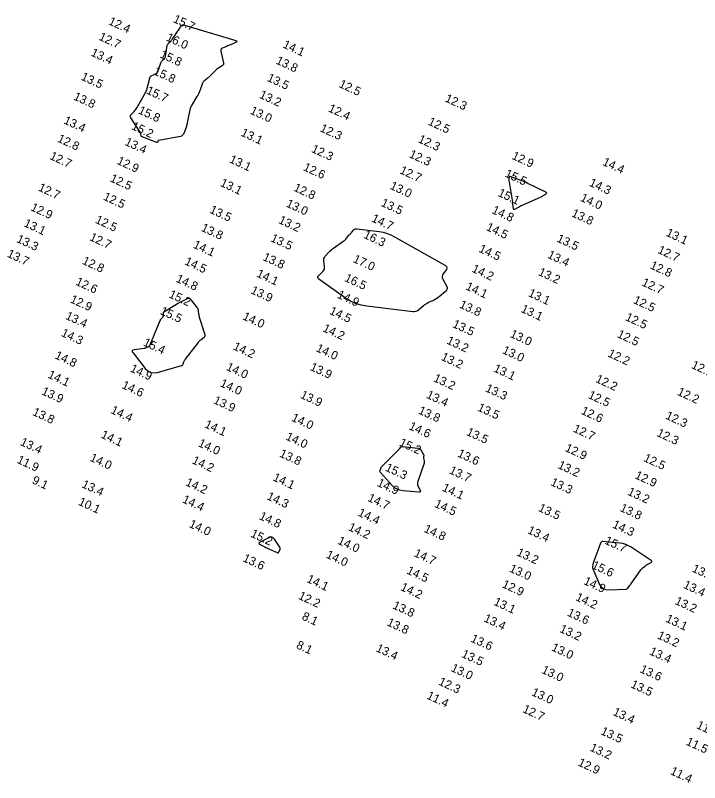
# Model space of a CAD drawing. Extents: x 988130 to 1132882, y 654656 to 841453.
# Drawn here: x 1026979.9 to 1027379.4, y 834278.4 to 834726.5 of the extents above; entities that cross this region are included whole.
import ezdxf

# ---------------------------------------------------------------- set-up
doc = ezdxf.new("R2010")
doc.units = 0
doc.layers.add('V-TOPO-MAJR', color=7, linetype='Continuous')
doc.layers.add('V-TOPO-SOUN', color=7, linetype='Continuous')

msp = doc.modelspace()

# ---------------------------------------------------------------- linework, layer by layer
at = {"layer": 'V-TOPO-MAJR'}
for points in [[(1027077.59, 834720.95), (1027077.81, 834720.98), (1027078.04, 834720.94), (1027108.69, 834711.77), (1027109.27, 834711.53), (1027109.47, 834711.27), (1027109.29, 834711), (1027108.74, 834710.7), (1027105.46, 834709.36), (1027104.88, 834709.12), (1027104.3, 834708.88), (1027103.72, 834708.63), (1027103.14, 834708.38), (1027100.82, 834707.39), (1027100.32, 834707.09), (1027100.01, 834706.7), (1027099.88, 834706.22), (1027099.93, 834705.65), (1027101.45, 834698.83), (1027101.5, 834698.28), (1027101.38, 834697.79), (1027101.11, 834697.37), (1027100.67, 834697.02), (1027098.59, 834695.76), (1027098.09, 834695.43), (1027097.6, 834695.07), (1027097.14, 834694.68), (1027096.7, 834694.27), (1027092.99, 834690.56), (1027092.67, 834690.25), (1027092.35, 834689.96), (1027092.01, 834689.67), (1027091.66, 834689.4), (1027090.26, 834688.34), (1027089.93, 834688.05), (1027089.65, 834687.73), (1027089.42, 834687.38), (1027089.24, 834686.98), (1027087.56, 834682.52), (1027087.21, 834681.65), (1027086.82, 834680.79), (1027086.39, 834679.96), (1027085.92, 834679.15), (1027082.72, 834673.85), (1027082.5, 834673.45), (1027082.31, 834673.03), (1027082.15, 834672.61), (1027082.03, 834672.16), (1027081.61, 834670.37), (1027081.51, 834669.92), (1027081.41, 834669.47), (1027081.31, 834669.03), (1027081.22, 834668.57), (1027079.84, 834661.88), (1027079.7, 834661.27), (1027079.53, 834660.67), (1027079.32, 834660.08), (1027079.09, 834659.5), (1027078.09, 834657.19), (1027077.79, 834656.67), (1027077.4, 834656.27), (1027076.92, 834655.99), (1027076.35, 834655.81), (1027063.68, 834653.51), (1027063.52, 834653.46), (1027063.38, 834653.38), (1027063.28, 834653.26), (1027063.2, 834653.12), (1027062.95, 834652.46), (1027062.87, 834652.33), (1027062.77, 834652.25), (1027062.65, 834652.23), (1027062.5, 834652.26), (1027058.43, 834653.88), (1027057.94, 834654.07), (1027057.45, 834654.26), (1027056.96, 834654.44), (1027056.46, 834654.62), (1027054, 834655.49), (1027053.77, 834655.6), (1027053.59, 834655.75), (1027053.46, 834655.95), (1027053.38, 834656.19), (1027053.16, 834657.24), (1027053.1, 834657.5), (1027053.01, 834657.74), (1027052.9, 834657.98), (1027052.76, 834658.22), (1027047.38, 834666.69), (1027047.14, 834667.21), (1027047.09, 834667.71), (1027047.24, 834668.19), (1027047.58, 834668.65), (1027049.33, 834670.46), (1027049.76, 834670.92), (1027050.15, 834671.41), (1027050.51, 834671.92), (1027050.83, 834672.45), (1027053.81, 834677.65), (1027054.11, 834678.16), (1027054.4, 834678.68), (1027054.69, 834679.2), (1027054.97, 834679.72), (1027056.11, 834681.81), (1027056.38, 834682.33), (1027056.61, 834682.88), (1027056.8, 834683.43), (1027056.95, 834684), (1027058.35, 834689.93), (1027058.51, 834690.41), (1027058.78, 834690.8), (1027059.13, 834691.12), (1027059.58, 834691.35), (1027061.56, 834692.14), (1027062.01, 834692.37), (1027062.39, 834692.68), (1027062.7, 834693.06), (1027062.92, 834693.52), (1027065.06, 834699.18), (1027065.2, 834699.5), (1027065.38, 834699.8), (1027065.59, 834700.07), (1027065.84, 834700.32), (1027066.91, 834701.27), (1027067.16, 834701.52), (1027067.34, 834701.8), (1027067.48, 834702.11), (1027067.57, 834702.45), (1027068.64, 834708.88), (1027068.74, 834709.28), (1027068.9, 834709.65), (1027069.11, 834709.98), (1027069.39, 834710.29), (1027070.61, 834711.44), (1027070.9, 834711.74), (1027071.18, 834712.05), (1027071.44, 834712.38), (1027071.68, 834712.72), (1027075.94, 834719.13), (1027076.08, 834719.34), (1027076.23, 834719.55), (1027076.39, 834719.74), (1027076.55, 834719.94), (1027077.22, 834720.7), (1027077.4, 834720.86)], [(1027276.65, 834629.51), (1027275.63, 834629.93), (1027274.61, 834630.32), (1027268.88, 834632.45), (1027268.67, 834632.49), (1027268.5, 834632.46), (1027268.38, 834632.34), (1027268.31, 834632.14), (1027268.08, 834631.18), (1027268.04, 834630.94), (1027268.02, 834630.7), (1027268.03, 834630.46), (1027268.05, 834630.22), (1027270.1, 834617.52), (1027270.11, 834617.48), (1027270.1, 834617.43), (1027270.09, 834617.39), (1027270.07, 834617.35), (1027269.98, 834617.2), (1027269.96, 834617.16), (1027269.94, 834617.11), (1027269.94, 834617.07), (1027269.94, 834617.03), (1027270.46, 834613.89), (1027270.58, 834613.51), (1027270.79, 834613.3), (1027271.07, 834613.26), (1027271.45, 834613.39), (1027273.62, 834614.49), (1027273.77, 834614.57), (1027273.93, 834614.65), (1027274.07, 834614.74), (1027274.22, 834614.83), (1027274.8, 834615.21), (1027274.95, 834615.3), (1027275.1, 834615.38), (1027275.25, 834615.46), (1027275.4, 834615.53), (1027286.45, 834620.37), (1027286.88, 834620.57), (1027287.31, 834620.79), (1027287.73, 834621.03), (1027288.14, 834621.28), (1027289.76, 834622.33), (1027290.06, 834622.59), (1027290.15, 834622.83), (1027290.03, 834623.06), (1027289.7, 834623.28), (1027278.65, 834628.6), (1027277.66, 834629.07)], [(1027178.3, 834601.84), (1027178.74, 834601.95), (1027179.21, 834601.94), (1027192.42, 834600.23), (1027194.75, 834599.82), (1027197, 834599.19), (1027199.19, 834598.34), (1027201.3, 834597.27), (1027231.04, 834580.4), (1027231.62, 834579.95), (1027231.9, 834579.43), (1027231.87, 834578.84), (1027231.54, 834578.18), (1027229.59, 834575.41), (1027229.21, 834574.71), (1027229.05, 834574), (1027229.12, 834573.27), (1027229.41, 834572.53), (1027231.6, 834568.5), (1027231.93, 834567.6), (1027231.94, 834566.77), (1027231.63, 834566), (1027231, 834565.29), (1027227.41, 834562.23), (1027226.71, 834561.67), (1027225.98, 834561.16), (1027225.21, 834560.7), (1027224.41, 834560.29), (1027221.16, 834558.76), (1027220.36, 834558.35), (1027219.59, 834557.89), (1027218.86, 834557.39), (1027218.15, 834556.83), (1027215.22, 834554.38), (1027214.48, 834553.86), (1027213.68, 834553.53), (1027212.83, 834553.37), (1027211.93, 834553.39), (1027185.1, 834556.63), (1027181.76, 834557.24), (1027178.56, 834558.24), (1027175.52, 834559.65), (1027172.64, 834561.44), (1027157.18, 834572.43), (1027156.64, 834572.94), (1027156.43, 834573.48), (1027156.55, 834574.04), (1027157.01, 834574.63), (1027159.54, 834577.1), (1027160.03, 834577.69), (1027160.35, 834578.35), (1027160.49, 834579.06), (1027160.46, 834579.83), (1027159.98, 834583.03), (1027159.94, 834583.8), (1027160.07, 834584.53), (1027160.37, 834585.2), (1027160.83, 834585.82), (1027163.19, 834588.41), (1027163.78, 834589.02), (1027164.41, 834589.6), (1027165.06, 834590.14), (1027165.74, 834590.65), (1027171.61, 834594.78), (1027172.07, 834595.13), (1027172.51, 834595.51), (1027172.93, 834595.91), (1027173.31, 834596.35), (1027174.91, 834598.26), (1027175.24, 834598.64), (1027175.57, 834599.03), (1027175.89, 834599.41), (1027176.23, 834599.79), (1027177.55, 834601.31), (1027177.9, 834601.63)], [(1027066.01, 834550.35), (1027065.88, 834550.11), (1027065.71, 834549.9), (1027064.91, 834549.08), (1027064.72, 834548.87), (1027064.55, 834548.64), (1027064.41, 834548.4), (1027064.29, 834548.14), (1027058.16, 834533.57), (1027058.02, 834533.31), (1027057.84, 834533.09), (1027057.62, 834532.91), (1027057.36, 834532.78), (1027056.23, 834532.31), (1027055.95, 834532.21), (1027055.66, 834532.12), (1027055.36, 834532.05), (1027055.06, 834532), (1027049.41, 834531.27), (1027048.58, 834531.05), (1027048.17, 834530.66), (1027048.19, 834530.1), (1027048.63, 834529.36), (1027055.81, 834520.36), (1027057.33, 834518.89), (1027059.03, 834518.01), (1027060.93, 834517.73), (1027063.01, 834518.05), (1027076.87, 834521.97), (1027077.19, 834522.1), (1027077.46, 834522.29), (1027077.67, 834522.54), (1027077.82, 834522.85), (1027078.33, 834524.21), (1027078.47, 834524.55), (1027078.63, 834524.87), (1027078.81, 834525.18), (1027079.02, 834525.47), (1027086.76, 834535.56), (1027087.12, 834536), (1027087.51, 834536.43), (1027087.91, 834536.82), (1027088.34, 834537.2), (1027090.11, 834538.66), (1027090.48, 834539.05), (1027090.69, 834539.48), (1027090.74, 834539.96), (1027090.64, 834540.48), (1027087.5, 834550.04), (1027087.36, 834550.51), (1027087.25, 834550.99), (1027087.17, 834551.47), (1027087.12, 834551.96), (1027086.95, 834553.93), (1027086.88, 834554.41), (1027086.74, 834554.87), (1027086.54, 834555.3), (1027086.27, 834555.7), (1027082.82, 834560.24), (1027082.26, 834560.8), (1027081.64, 834561.1), (1027080.95, 834561.13), (1027080.2, 834560.89), (1027077.05, 834559.43), (1027076.27, 834559.05), (1027075.5, 834558.65), (1027074.75, 834558.22), (1027074.01, 834557.76), (1027066.71, 834553.12), (1027066.48, 834552.94), (1027066.31, 834552.72), (1027066.21, 834552.46), (1027066.16, 834552.17), (1027066.12, 834550.88), (1027066.09, 834550.6)], [(1027192.8, 834460.08), (1027192.78, 834460.37), (1027192.83, 834460.68), (1027193.22, 834461.95), (1027193.34, 834462.26), (1027193.49, 834462.54), (1027193.67, 834462.81), (1027193.89, 834463.05), (1027203.31, 834472.5), (1027203.52, 834472.72), (1027203.73, 834472.95), (1027203.94, 834473.17), (1027204.14, 834473.4), (1027204.94, 834474.34), (1027205.16, 834474.54), (1027205.4, 834474.67), (1027205.66, 834474.74), (1027205.95, 834474.74), (1027214.94, 834473.82), (1027215.48, 834473.71), (1027215.95, 834473.49), (1027216.36, 834473.15), (1027216.69, 834472.71), (1027218.29, 834470.03), (1027218.37, 834469.87), (1027218.41, 834469.71), (1027218.41, 834469.55), (1027218.39, 834469.38), (1027218.21, 834468.7), (1027218.17, 834468.53), (1027218.16, 834468.36), (1027218.17, 834468.19), (1027218.21, 834468.02), (1027218.62, 834466.39), (1027218.68, 834466.06), (1027218.69, 834465.73), (1027218.65, 834465.41), (1027218.56, 834465.09), (1027214.81, 834454.25), (1027214.65, 834453.59), (1027214.62, 834452.95), (1027214.73, 834452.31), (1027214.97, 834451.68), (1027216.21, 834449.18), (1027216.4, 834448.64), (1027216.33, 834448.27), (1027216.01, 834448.08), (1027215.44, 834448.05), (1027206.05, 834448.87), (1027204.32, 834449.17), (1027202.74, 834449.77), (1027201.31, 834450.67), (1027200.03, 834451.86), (1027193.08, 834459.55), (1027192.9, 834459.81)], [(1027126.88, 834415.51), (1027127.56, 834415.18), (1027128.25, 834414.86), (1027132.7, 834412.8), (1027133.03, 834412.7), (1027133.31, 834412.73), (1027133.55, 834412.88), (1027133.75, 834413.16), (1027134.44, 834414.55), (1027134.56, 834414.89), (1027134.59, 834415.23), (1027134.52, 834415.56), (1027134.35, 834415.88), (1027131.15, 834420.61), (1027130.5, 834421.34), (1027129.76, 834421.72), (1027128.92, 834421.76), (1027128, 834421.45), (1027122.81, 834418.9), (1027122.3, 834418.56), (1027122.13, 834418.23), (1027122.3, 834417.89), (1027122.81, 834417.54), (1027125.52, 834416.18), (1027126.2, 834415.84)], [(1027320.43, 834415.07), (1027320.24, 834414.55), (1027320.05, 834414.03), (1027317.41, 834407.12), (1027317.04, 834405.8), (1027316.94, 834404.49), (1027317.12, 834403.18), (1027317.57, 834401.89), (1027321.03, 834394.24), (1027321.91, 834392.8), (1027323.05, 834391.8), (1027324.46, 834391.21), (1027326.14, 834391.06), (1027336.25, 834391.37), (1027336.59, 834391.42), (1027336.9, 834391.53), (1027337.18, 834391.72), (1027337.42, 834391.97), (1027338.32, 834393.11), (1027338.54, 834393.4), (1027338.76, 834393.69), (1027338.97, 834393.98), (1027339.18, 834394.27), (1027345.18, 834402.71), (1027345.42, 834403.02), (1027345.68, 834403.32), (1027345.96, 834403.6), (1027346.26, 834403.86), (1027347.51, 834404.86), (1027347.82, 834405.11), (1027348.15, 834405.34), (1027348.48, 834405.55), (1027348.83, 834405.75), (1027351.03, 834406.97), (1027351.4, 834407.24), (1027351.53, 834407.53), (1027351.43, 834407.82), (1027351.08, 834408.12), (1027339.46, 834415.9), (1027337.9, 834416.81), (1027336.26, 834417.51), (1027334.56, 834418), (1027332.77, 834418.28), (1027322.95, 834419.19), (1027322.44, 834419.17), (1027322.03, 834419.01), (1027321.72, 834418.7), (1027321.49, 834418.24), (1027320.8, 834416.13), (1027320.62, 834415.6)]]:
    msp.add_lwpolyline(points, close=True, dxfattribs=at)

# ---------------------------------------------------------------- texts
at = {"layer": 'V-TOPO-SOUN'}
for s, p in [('12.4 ', (1027033.9, 834721.47)), ('15.7 ', (1027071.62, 834722.73)), ('12.7 ', (1027028.25, 834712.43)), ('16.0 ', (1027067.56, 834712.01)), ('14.1 ', (1027135.69, 834707.9)), ('13.4 ', (1027023.6, 834703.18)), ('15.8 ', (1027063.95, 834702.12)), ('13.8 ', (1027131.62, 834698.53)), ('15.8 ', (1027060.23, 834692.25)), ('13.5 ', (1027017.85, 834689.11)), ('13.5 ', (1027126.51, 834688.43)), ('12.5 ', (1027168.43, 834684.83)), ('15.7 ', (1027055.96, 834681.04)), ('13.2 ', (1027121.95, 834678.54)), ('13.8 ', (1027013.45, 834677.53)), ('12.3 ', (1027230.34, 834676.42)), ('15.8 ', (1027051.26, 834669.45)), ('13.0 ', (1027116.56, 834669.28)), ('12.4 ', (1027162.23, 834670.58)), ('13.4 ', (1027007.72, 834663.59)), ('15.2 ', (1027047.32, 834660.22)), ('12.5 ', (1027220.48, 834662.85)), ('13.1 ', (1027111.2, 834656.4)), ('12.3 ', (1027157.42, 834659)), ('12.8 ', (1027004.08, 834652.93)), ('12.3 ', (1027214.66, 834652.62)), ('13.4 ', (1027043.42, 834651.01)), ('12.3 ', (1027152.33, 834646.92)), ('12.7 ', (1026999.59, 834642.78)), ('12.3 ', (1027209.39, 834643.86)), ('12.9 ', (1027269.38, 834642.87)), ('12.9 ', (1027038.83, 834639.96)), ('13.1 ', (1027104.44, 834640.83)), ('14.4 ', (1027322.31, 834639.35)), ('12.6 ', (1027147.6, 834636.26)), ('12.7 ', (1027203.92, 834634.45)), ('12.5 ', (1027034.79, 834629.76)), ('15.5 ', (1027265.32, 834632.49)), ('12.7 ', (1026992.89, 834624.38)), ('13.1 ', (1027099.11, 834627.09)), ('13.0 ', (1027198.21, 834625.37)), ('14.3 ', (1027314.51, 834627.18)), ('12.8 ', (1027141.98, 834624.3)), ('15.1 ', (1027261.21, 834621.24)), ('12.5 ', (1027030.85, 834619.07)), ('13.5 ', (1027192.95, 834615.42)), ('14.0 ', (1027309.37, 834618.39)), ('12.9 ', (1026988.46, 834612.86)), ('13.5 ', (1027092.94, 834611.4)), ('13.0 ', (1027137.58, 834615.02)), ('14.8 ', (1027257.72, 834611.22)), ('13.8 ', (1027304.22, 834609.35)), ('13.1 ', (1026984.48, 834603.53)), ('12.5 ', (1027026.16, 834605.56)), ('13.2 ', (1027133.17, 834605.38)), ('14.7 ', (1027187.45, 834606.35)), ('13.8 ', (1027087.97, 834600.85)), ('14.5 ', (1027254.36, 834601.27)), ('13.1 ', (1027359.37, 834597.96)), ('13.3 ', (1026980.2, 834594.32)), ('12.7 ', (1027022.84, 834595.39)), ('13.5 ', (1027128.54, 834594.77)), ('16.3 ', (1027182.81, 834596.77)), ('13.5 ', (1027295.61, 834594.58)), ('14.1 ', (1027083.32, 834591)), ('14.5 ', (1027250.08, 834588.61)), ('13.7 ', (1026974.71, 834585.72)), ('13.4 ', (1027290.19, 834585.09)), ('12.7 ', (1027354.53, 834587.93)), ('12.8 ', (1027018.54, 834581.61)), ('14.5 ', (1027078.38, 834581.25)), ('13.8 ', (1027123.99, 834583.8)), ('17.0 ', (1027176.67, 834582.61)), ('14.2 ', (1027246.02, 834576.94)), ('12.8 ', (1027350.08, 834578.92)), ('14.8 ', (1027073.28, 834571.12)), ('14.1 ', (1027120.32, 834574.1)), ('16.5 ', (1027171.72, 834571.55)), ('13.2 ', (1027284.78, 834575.03)), ('12.6 ', (1027014.71, 834569.39)), ('14.1 ', (1027242.43, 834566.62)), ('12.7 ', (1027345.24, 834568.96)), ('15.2 ', (1027069.12, 834561.99)), ('13.9 ', (1027116.97, 834564.38)), ('14.9 ', (1027167.42, 834561.77)), ('13.1 ', (1027278.95, 834562.73)), ('12.9 ', (1027011.52, 834559.09)), ('12.5 ', (1027340.29, 834558.65)), ('13.8 ', (1027238.75, 834556.02)), ('13.1 ', (1027274.68, 834553.48)), ('13.4 ', (1027008.77, 834549.41)), ('15.5 ', (1027064.04, 834552.29)), ('14.0 ', (1027112.22, 834549.13)), ('14.5 ', (1027162.88, 834552.33)), ('12.5 ', (1027335.63, 834548.7)), ('13.5 ', (1027234.72, 834544.65)), ('14.3 ', (1027006.25, 834539.48)), ('14.2 ', (1027158.99, 834542.2)), ('13.2 ', (1027231.35, 834535.01)), ('13.0 ', (1027268.32, 834538.85)), ('12.5 ', (1027330.88, 834538.75)), ('15.4 ', (1027054.18, 834533.91)), ('14.2 ', (1027106.65, 834531.57)), ('14.0 ', (1027155.05, 834530.53)), ('14.8 ', (1027002.61, 834526.36)), ('13.0 ', (1027263.8, 834529.41)), ('12.2 ', (1027325.43, 834527.47)), ('13.2 ', (1027228.07, 834525.48)), ('14.9 ', (1027046.55, 834518.7)), ('14.0 ', (1027102.59, 834519.62)), ('13.9 ', (1027151.56, 834519.57)), ('13.1 ', (1027258.71, 834518.73)), ('12.1 ', (1027374.2, 834520.74)), ('14.1 ', (1026998.5, 834515.08)), ('13.2 ', (1027223.6, 834513.05)), ('12.2 ', (1027318.25, 834512.59)), ('14.6 ', (1027041.68, 834508.99)), ('14.0 ', (1027099.04, 834510.07)), ('13.9 ', (1026994.8, 834505.4)), ('13.3 ', (1027253.91, 834507.14)), ('12.2 ', (1027365.96, 834505.08)), ('13.9 ', (1027095.18, 834500.15)), ('13.9 ', (1027145.89, 834503.3)), ('13.4 ', (1027219.46, 834503.31)), ('12.5 ', (1027313.92, 834503.21)), ('14.4 ', (1027035.19, 834494.43)), ('13.5 ', (1027249.33, 834495.89)), ('13.8 ', (1026989.54, 834493.27)), ('14.0 ', (1027140.74, 834489.96)), ('13.8 ', (1027214.76, 834494.18)), ('12.6 ', (1027309.8, 834493.99)), ('12.3 ', (1027359.09, 834491.16)), ('14.1 ', (1027089.98, 834486.1)), ('14.6 ', (1027209.25, 834485.01)), ('13.5 ', (1027242.83, 834481.63)), ('12.7 ', (1027305.17, 834483.57)), ('12.3 ', (1027354, 834481.04)), ('14.1 ', (1027029.46, 834480.08)), ('14.0 ', (1027137.36, 834478.96)), ('13.4 ', (1026982.38, 834475.76)), ('14.0 ', (1027086.25, 834475.07)), ('15.2 ', (1027203.66, 834475.45)), ('12.9 ', (1027300.43, 834472.27)), ('13.8 ', (1027133.72, 834469.01)), ('13.6 ', (1027237.61, 834469.07)), ('11.9 ', (1026980.44, 834465.37)), ('14.0 ', (1027023.04, 834466.59)), ('14.2 ', (1027082.7, 834465.08)), ('12.5 ', (1027346.29, 834466.41)), ('15.3 ', (1027195.48, 834460.78)), ('13.7 ', (1027232.83, 834459.23)), ('13.2 ', (1027296.23, 834462.29)), ('14.1 ', (1027129.88, 834455.09)), ('12.9 ', (1027341.23, 834456.35)), ('9.1', (1026989.27, 834453.45)), ('13.4 ', (1027018.3, 834451.08)), ('14.2 ', (1027078.87, 834452.26)), ('14.9 ', (1027190.68, 834451.89)), ('13.3 ', (1027291.99, 834452.33)), ('14.1 ', (1027228.7, 834449.1)), ('13.2 ', (1027336.94, 834446.73)), ('10.1 ', (1027016.31, 834440.87)), ('14.4 ', (1027077.01, 834442.27)), ('14.3 ', (1027126.35, 834444.06)), ('14.7 ', (1027185.23, 834443.12)), ('14.5 ', (1027224.23, 834439.66)), ('13.5 ', (1027284.88, 834437.27)), ('13.8 ', (1027332.49, 834437.26)), ('14.8 ', (1027121.86, 834432.46)), ('14.4 ', (1027179.52, 834434.5)), ('14.0 ', (1027080.88, 834427.9)), ('14.3 ', (1027328.1, 834427.59)), ('14.2 ', (1027173.89, 834426.05)), ('14.8 ', (1027218.03, 834425.06)), ('13.4 ', (1027278.53, 834424.25)), ('15.2 ', (1027116.88, 834422.21)), ('14.0 ', (1027167.69, 834418.1)), ('15.7 ', (1027323.59, 834418.14)), ('14.0 ', (1027160.9, 834409.98)), ('14.7 ', (1027212.25, 834410.84)), ('13.2 ', (1027272.22, 834411.28)), ('13.6 ', (1027112.27, 834407.92)), ('14.5 ', (1027207.97, 834400.71)), ('13.0 ', (1027267.91, 834401.89)), ('15.6 ', (1027316.06, 834403.83)), ('13.7 ', (1027374.57, 834401.84)), ('14.1 ', (1027149.62, 834395.77)), ('12.9 ', (1027263.67, 834392.69)), ('14.9 ', (1027311.27, 834394.55)), ('13.4 ', (1027369.49, 834392.36)), ('14.2 ', (1027204.38, 834391.06)), ('12.2 ', (1027144.75, 834385.94)), ('13.1 ', (1027258.81, 834382.44)), ('14.2 ', (1027306.59, 834385.15)), ('13.2 ', (1027364.59, 834382.95)), ('13.8 ', (1027199.81, 834380.35)), ('8.1', (1027146.79, 834373.94)), ('13.6 ', (1027301.73, 834376.11)), ('13.8 ', (1027196.45, 834370.46)), ('13.4 ', (1027252.99, 834372.79)), ('13.1 ', (1027359.16, 834372.57)), ('13.2 ', (1027297.24, 834366.62)), ('13.6 ', (1027245.37, 834360.96)), ('13.2 ', (1027354.33, 834362.82)), ('8.1', (1027143.51, 834357.15)), ('13.0 ', (1027292.51, 834355.79)), ('13.4 ', (1027190.05, 834355.32)), ('13.5 ', (1027240.03, 834351.97)), ('13.4 ', (1027349.7, 834353.5)), ('13.0 ', (1027233.82, 834343.79)), ('13.0 ', (1027286.74, 834342.67)), ('13.6 ', (1027344.17, 834343.09)), ('12.3 ', (1027226.57, 834335.83)), ('13.5 ', (1027338.78, 834334.23)), ('13.0 ', (1027280.87, 834329.65)), ('11.4 ', (1027219.7, 834327.65)), ('12.7 ', (1027275.65, 834319.8)), ('13.4 ', (1027328.36, 834318.13)), ('13.5 ', (1027321.26, 834306.88)), ('11.7 ', (1027377.18, 834310.4)), ('13.2 ', (1027314.92, 834297.3)), ('11.5 ', (1027371.08, 834300.79)), ('12.9 ', (1027307.97, 834288.61)), ('11.4 ', (1027361.86, 834283.58))]:
    msp.add_text(s, height=5, rotation=335, dxfattribs=at).set_placement(p)

doc.saveas('drawing.dxf')
